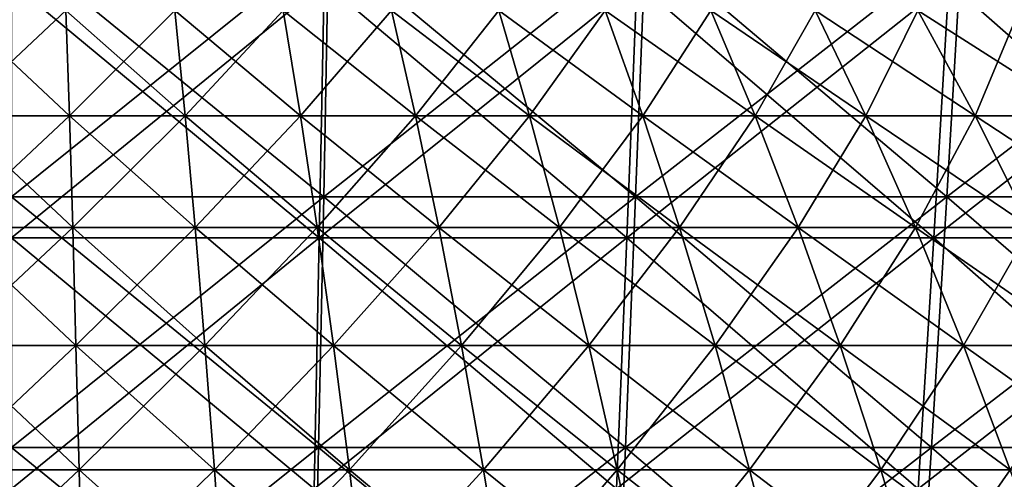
# Model space of a CAD drawing. Header units: millimetres. Extents: x -250 to 250, y 3898 to 4150.
# Tile 466 of 558: x 0.17 to 20.56, y 4008.48 to 4018. Entities that reach past the tile are written whole.
import ezdxf

# ---------------------------------------------------------------- set-up
doc = ezdxf.new("R2010")
doc.units = ezdxf.units.MM
doc.header["$LTSCALE"] = 5.599365
for name, color, linetype in [('10', 7, 'CONTINUOUS'), ('12', 7, 'CONTINUOUS'), ('2', 7, 'CONTINUOUS'), ('3', 7, 'CONTINUOUS'), ('4', 7, 'CONTINUOUS'), ('5', 7, 'CONTINUOUS')]:
    doc.layers.add(name, color=color, linetype=linetype)

msp = doc.modelspace()

# ---------------------------------------------------------------- linework, layer by layer
at = {"layer": '10', "color": 7, "linetype": 'Continuous', "true_color": 0xe0f2ff}
for points in [[(-1.199, 4016.01, 57.258), (1.199, 4016.01, 57.258), (-1.128, 4018.194, 53.85), (-1.199, 4016.01, 57.258)], [(-1.128, 4018.194, 53.85), (1.199, 4016.01, 57.258), (1.128, 4018.194, 53.85), (-1.128, 4018.194, 53.85)], [(1.199, 4016.01, 57.258), (3.596, 4016.01, 57.158), (1.128, 4018.194, 53.85), (1.199, 4016.01, 57.258)], [(1.128, 4018.194, 53.85), (3.596, 4016.01, 57.158), (3.382, 4018.194, 53.756), (1.128, 4018.194, 53.85)], [(3.596, 4016.01, 57.158), (5.986, 4016.01, 56.957), (3.382, 4018.194, 53.756), (3.596, 4016.01, 57.158)], [(3.382, 4018.194, 53.756), (5.986, 4016.01, 56.957), (5.63, 4018.194, 53.567), (3.382, 4018.194, 53.756)], [(5.986, 4016.01, 56.957), (8.366, 4016.01, 56.656), (5.63, 4018.194, 53.567), (5.986, 4016.01, 56.957)], [(5.63, 4018.194, 53.567), (8.366, 4016.01, 56.656), (7.868, 4018.194, 53.284), (5.63, 4018.194, 53.567)], [(8.366, 4016.01, 56.656), (10.731, 4016.01, 56.256), (7.868, 4018.194, 53.284), (8.366, 4016.01, 56.656)], [(7.868, 4018.194, 53.284), (10.731, 4016.01, 56.256), (10.093, 4018.194, 52.908), (7.868, 4018.194, 53.284)], [(10.731, 4016.01, 56.256), (13.078, 4016.01, 55.758), (10.093, 4018.194, 52.908), (10.731, 4016.01, 56.256)], [(10.093, 4018.194, 52.908), (13.078, 4016.01, 55.758), (12.299, 4018.194, 52.439), (10.093, 4018.194, 52.908)], [(13.078, 4016.01, 55.758), (15.401, 4016.01, 55.161), (12.299, 4018.194, 52.439), (13.078, 4016.01, 55.758)], [(12.299, 4018.194, 52.439), (15.401, 4016.01, 55.161), (14.485, 4018.194, 51.878), (12.299, 4018.194, 52.439)], [(15.401, 4016.01, 55.161), (17.698, 4016.01, 54.468), (14.485, 4018.194, 51.878), (15.401, 4016.01, 55.161)], [(14.485, 4018.194, 51.878), (17.698, 4016.01, 54.468), (16.644, 4018.194, 51.226), (14.485, 4018.194, 51.878)], [(17.698, 4016.01, 54.468), (19.963, 4016.01, 53.679), (16.644, 4018.194, 51.226), (17.698, 4016.01, 54.468)], [(16.644, 4018.194, 51.226), (19.963, 4016.01, 53.679), (18.775, 4018.194, 50.484), (16.644, 4018.194, 51.226)], [(19.963, 4016.01, 53.679), (22.193, 4016.01, 52.796), (18.775, 4018.194, 50.484), (19.963, 4016.01, 53.679)], [(18.775, 4018.194, 50.484), (22.193, 4016.01, 52.796), (20.872, 4018.194, 49.654), (18.775, 4018.194, 50.484)], [(-1.269, 4013.693, 60.578), (1.269, 4013.693, 60.578), (-1.199, 4016.01, 57.258), (-1.269, 4013.693, 60.578)], [(-1.199, 4016.01, 57.258), (1.269, 4013.693, 60.578), (1.199, 4016.01, 57.258), (-1.199, 4016.01, 57.258)], [(1.269, 4013.693, 60.578), (3.805, 4013.693, 60.471), (1.199, 4016.01, 57.258), (1.269, 4013.693, 60.578)], [(1.199, 4016.01, 57.258), (3.805, 4013.693, 60.471), (3.596, 4016.01, 57.158), (1.199, 4016.01, 57.258)], [(3.805, 4013.693, 60.471), (6.333, 4013.693, 60.259), (3.596, 4016.01, 57.158), (3.805, 4013.693, 60.471)], [(3.596, 4016.01, 57.158), (6.333, 4013.693, 60.259), (5.986, 4016.01, 56.957), (3.596, 4016.01, 57.158)], [(6.333, 4013.693, 60.259), (8.851, 4013.693, 59.941), (5.986, 4016.01, 56.957), (6.333, 4013.693, 60.259)], [(5.986, 4016.01, 56.957), (8.851, 4013.693, 59.941), (8.366, 4016.01, 56.656), (5.986, 4016.01, 56.957)], [(8.851, 4013.693, 59.941), (11.354, 4013.693, 59.518), (8.366, 4016.01, 56.656), (8.851, 4013.693, 59.941)], [(8.366, 4016.01, 56.656), (11.354, 4013.693, 59.518), (10.731, 4016.01, 56.256), (8.366, 4016.01, 56.656)], [(11.354, 4013.693, 59.518), (13.836, 4013.693, 58.99), (10.731, 4016.01, 56.256), (11.354, 4013.693, 59.518)], [(10.731, 4016.01, 56.256), (13.836, 4013.693, 58.99), (13.078, 4016.01, 55.758), (10.731, 4016.01, 56.256)], [(13.836, 4013.693, 58.99), (16.294, 4013.693, 58.359), (13.078, 4016.01, 55.758), (13.836, 4013.693, 58.99)], [(13.078, 4016.01, 55.758), (16.294, 4013.693, 58.359), (15.401, 4016.01, 55.161), (13.078, 4016.01, 55.758)], [(16.294, 4013.693, 58.359), (18.724, 4013.693, 57.625), (15.401, 4016.01, 55.161), (16.294, 4013.693, 58.359)], [(15.401, 4016.01, 55.161), (18.724, 4013.693, 57.625), (17.698, 4016.01, 54.468), (15.401, 4016.01, 55.161)], [(18.724, 4013.693, 57.625), (21.12, 4013.693, 56.791), (17.698, 4016.01, 54.468), (18.724, 4013.693, 57.625)], [(17.698, 4016.01, 54.468), (21.12, 4013.693, 56.791), (19.963, 4016.01, 53.679), (17.698, 4016.01, 54.468)], [(21.12, 4013.693, 56.791), (23.48, 4013.693, 55.857), (19.963, 4016.01, 53.679), (21.12, 4013.693, 56.791)], [(19.963, 4016.01, 53.679), (23.48, 4013.693, 55.857), (22.193, 4016.01, 52.796), (19.963, 4016.01, 53.679)], [(-1.336, 4011.248, 63.803), (1.336, 4011.248, 63.803), (-1.269, 4013.693, 60.578), (-1.336, 4011.248, 63.803)], [(-1.269, 4013.693, 60.578), (1.336, 4011.248, 63.803), (1.269, 4013.693, 60.578), (-1.269, 4013.693, 60.578)], [(1.336, 4011.248, 63.803), (4.007, 4011.248, 63.692), (1.269, 4013.693, 60.578), (1.336, 4011.248, 63.803)], [(1.269, 4013.693, 60.578), (4.007, 4011.248, 63.692), (3.805, 4013.693, 60.471), (1.269, 4013.693, 60.578)], [(4.007, 4011.248, 63.692), (6.671, 4011.248, 63.468), (3.805, 4013.693, 60.471), (4.007, 4011.248, 63.692)], [(3.805, 4013.693, 60.471), (6.671, 4011.248, 63.468), (6.333, 4013.693, 60.259), (3.805, 4013.693, 60.471)], [(6.671, 4011.248, 63.468), (9.323, 4011.248, 63.133), (6.333, 4013.693, 60.259), (6.671, 4011.248, 63.468)], [(6.333, 4013.693, 60.259), (9.323, 4011.248, 63.133), (8.851, 4013.693, 59.941), (6.333, 4013.693, 60.259)], [(9.323, 4011.248, 63.133), (11.958, 4011.248, 62.687), (8.851, 4013.693, 59.941), (9.323, 4011.248, 63.133)], [(8.851, 4013.693, 59.941), (11.958, 4011.248, 62.687), (11.354, 4013.693, 59.518), (8.851, 4013.693, 59.941)], [(11.958, 4011.248, 62.687), (14.573, 4011.248, 62.131), (11.354, 4013.693, 59.518), (11.958, 4011.248, 62.687)], [(11.354, 4013.693, 59.518), (14.573, 4011.248, 62.131), (13.836, 4013.693, 58.99), (11.354, 4013.693, 59.518)], [(14.573, 4011.248, 62.131), (17.162, 4011.248, 61.467), (13.836, 4013.693, 58.99), (14.573, 4011.248, 62.131)], [(13.836, 4013.693, 58.99), (17.162, 4011.248, 61.467), (16.294, 4013.693, 58.359), (13.836, 4013.693, 58.99)], [(17.162, 4011.248, 61.467), (19.721, 4011.248, 60.694), (16.294, 4013.693, 58.359), (17.162, 4011.248, 61.467)], [(16.294, 4013.693, 58.359), (19.721, 4011.248, 60.694), (18.724, 4013.693, 57.625), (16.294, 4013.693, 58.359)], [(19.721, 4011.248, 60.694), (22.245, 4011.248, 59.815), (18.724, 4013.693, 57.625), (19.721, 4011.248, 60.694)], [(18.724, 4013.693, 57.625), (22.245, 4011.248, 59.815), (21.12, 4013.693, 56.791), (18.724, 4013.693, 57.625)], [(-1.402, 4008.677, 66.931), (1.402, 4008.677, 66.931), (-1.336, 4011.248, 63.803), (-1.402, 4008.677, 66.931)], [(-1.336, 4011.248, 63.803), (1.402, 4008.677, 66.931), (1.336, 4011.248, 63.803), (-1.336, 4011.248, 63.803)], [(1.402, 4008.677, 66.931), (4.204, 4008.677, 66.813), (1.336, 4011.248, 63.803), (1.402, 4008.677, 66.931)], [(1.336, 4011.248, 63.803), (4.204, 4008.677, 66.813), (4.007, 4011.248, 63.692), (1.336, 4011.248, 63.803)], [(4.204, 4008.677, 66.813), (6.998, 4008.677, 66.579), (4.007, 4011.248, 63.692), (4.204, 4008.677, 66.813)], [(4.007, 4011.248, 63.692), (6.998, 4008.677, 66.579), (6.671, 4011.248, 63.468), (4.007, 4011.248, 63.692)], [(6.998, 4008.677, 66.579), (9.78, 4008.677, 66.227), (6.671, 4011.248, 63.468), (6.998, 4008.677, 66.579)], [(6.671, 4011.248, 63.468), (9.78, 4008.677, 66.227), (9.323, 4011.248, 63.133), (6.671, 4011.248, 63.468)], [(9.78, 4008.677, 66.227), (12.544, 4008.677, 65.76), (9.323, 4011.248, 63.133), (9.78, 4008.677, 66.227)], [(9.323, 4011.248, 63.133), (12.544, 4008.677, 65.76), (11.958, 4011.248, 62.687), (9.323, 4011.248, 63.133)], [(12.544, 4008.677, 65.76), (15.287, 4008.677, 65.177), (11.958, 4011.248, 62.687), (12.544, 4008.677, 65.76)], [(11.958, 4011.248, 62.687), (15.287, 4008.677, 65.177), (14.573, 4011.248, 62.131), (11.958, 4011.248, 62.687)], [(15.287, 4008.677, 65.177), (18.003, 4008.677, 64.479), (14.573, 4011.248, 62.131), (15.287, 4008.677, 65.177)], [(14.573, 4011.248, 62.131), (18.003, 4008.677, 64.479), (17.162, 4011.248, 61.467), (14.573, 4011.248, 62.131)], [(18.003, 4008.677, 64.479), (20.687, 4008.677, 63.669), (17.162, 4011.248, 61.467), (18.003, 4008.677, 64.479)], [(17.162, 4011.248, 61.467), (20.687, 4008.677, 63.669), (19.721, 4011.248, 60.694), (17.162, 4011.248, 61.467)], [(20.687, 4008.677, 63.669), (23.335, 4008.677, 62.747), (19.721, 4011.248, 60.694), (20.687, 4008.677, 63.669)], [(19.721, 4011.248, 60.694), (23.335, 4008.677, 62.747), (22.245, 4011.248, 59.815), (19.721, 4011.248, 60.694)], [(-1.465, 4005.986, 69.955), (1.465, 4005.986, 69.955), (-1.402, 4008.677, 66.931), (-1.465, 4005.986, 69.955)], [(-1.402, 4008.677, 66.931), (1.465, 4005.986, 69.955), (1.402, 4008.677, 66.931), (-1.402, 4008.677, 66.931)], [(1.465, 4005.986, 69.955), (4.393, 4005.986, 69.832), (1.402, 4008.677, 66.931), (1.465, 4005.986, 69.955)], [(1.402, 4008.677, 66.931), (4.393, 4005.986, 69.832), (4.204, 4008.677, 66.813), (1.402, 4008.677, 66.931)], [(4.393, 4005.986, 69.832), (7.314, 4005.986, 69.587), (4.204, 4008.677, 66.813), (4.393, 4005.986, 69.832)], [(4.204, 4008.677, 66.813), (7.314, 4005.986, 69.587), (6.998, 4008.677, 66.579), (4.204, 4008.677, 66.813)], [(7.314, 4005.986, 69.587), (10.221, 4005.986, 69.219), (6.998, 4008.677, 66.579), (7.314, 4005.986, 69.587)], [(6.998, 4008.677, 66.579), (10.221, 4005.986, 69.219), (9.78, 4008.677, 66.227), (6.998, 4008.677, 66.579)], [(10.221, 4005.986, 69.219), (13.111, 4005.986, 68.731), (9.78, 4008.677, 66.227), (10.221, 4005.986, 69.219)], [(9.78, 4008.677, 66.227), (13.111, 4005.986, 68.731), (12.544, 4008.677, 65.76), (9.78, 4008.677, 66.227)], [(13.111, 4005.986, 68.731), (15.978, 4005.986, 68.121), (12.544, 4008.677, 65.76), (13.111, 4005.986, 68.731)], [(12.544, 4008.677, 65.76), (15.978, 4005.986, 68.121), (15.287, 4008.677, 65.177), (12.544, 4008.677, 65.76)], [(15.978, 4005.986, 68.121), (18.816, 4005.986, 67.392), (15.287, 4008.677, 65.177), (15.978, 4005.986, 68.121)], [(15.287, 4008.677, 65.177), (18.816, 4005.986, 67.392), (18.003, 4008.677, 64.479), (15.287, 4008.677, 65.177)], [(18.816, 4005.986, 67.392), (21.622, 4005.986, 66.545), (18.003, 4008.677, 64.479), (18.816, 4005.986, 67.392)], [(18.003, 4008.677, 64.479), (21.622, 4005.986, 66.545), (20.687, 4008.677, 63.669), (18.003, 4008.677, 64.479)]]:
    msp.add_3dface(points, dxfattribs=at)
at = {"layer": '12', "color": 7, "linetype": 'Continuous', "true_color": 0xe0f2ff}
for points in [[(1.199, 4016.01, -57.258), (-1.199, 4016.01, -57.258), (1.128, 4018.194, -53.85), (1.199, 4016.01, -57.258)], [(1.128, 4018.194, -53.85), (-1.199, 4016.01, -57.258), (-1.128, 4018.194, -53.85), (1.128, 4018.194, -53.85)], [(3.382, 4018.194, -53.756), (1.199, 4016.01, -57.258), (1.128, 4018.194, -53.85), (3.382, 4018.194, -53.756)], [(3.596, 4016.01, -57.158), (1.199, 4016.01, -57.258), (3.382, 4018.194, -53.756), (3.596, 4016.01, -57.158)], [(5.63, 4018.194, -53.567), (3.596, 4016.01, -57.158), (3.382, 4018.194, -53.756), (5.63, 4018.194, -53.567)], [(5.986, 4016.01, -56.957), (3.596, 4016.01, -57.158), (5.63, 4018.194, -53.567), (5.986, 4016.01, -56.957)], [(7.868, 4018.194, -53.284), (5.986, 4016.01, -56.957), (5.63, 4018.194, -53.567), (7.868, 4018.194, -53.284)], [(8.366, 4016.01, -56.656), (5.986, 4016.01, -56.957), (7.868, 4018.194, -53.284), (8.366, 4016.01, -56.656)], [(10.093, 4018.194, -52.908), (8.366, 4016.01, -56.656), (7.868, 4018.194, -53.284), (10.093, 4018.194, -52.908)], [(10.731, 4016.01, -56.256), (8.366, 4016.01, -56.656), (10.093, 4018.194, -52.908), (10.731, 4016.01, -56.256)], [(12.299, 4018.194, -52.439), (10.731, 4016.01, -56.256), (10.093, 4018.194, -52.908), (12.299, 4018.194, -52.439)], [(13.078, 4016.01, -55.758), (10.731, 4016.01, -56.256), (12.299, 4018.194, -52.439), (13.078, 4016.01, -55.758)], [(14.485, 4018.194, -51.878), (13.078, 4016.01, -55.758), (12.299, 4018.194, -52.439), (14.485, 4018.194, -51.878)], [(15.401, 4016.01, -55.161), (13.078, 4016.01, -55.758), (14.485, 4018.194, -51.878), (15.401, 4016.01, -55.161)], [(16.644, 4018.194, -51.226), (15.401, 4016.01, -55.161), (14.485, 4018.194, -51.878), (16.644, 4018.194, -51.226)], [(17.698, 4016.01, -54.468), (15.401, 4016.01, -55.161), (16.644, 4018.194, -51.226), (17.698, 4016.01, -54.468)], [(18.775, 4018.194, -50.484), (17.698, 4016.01, -54.468), (16.644, 4018.194, -51.226), (18.775, 4018.194, -50.484)], [(19.963, 4016.01, -53.679), (17.698, 4016.01, -54.468), (18.775, 4018.194, -50.484), (19.963, 4016.01, -53.679)], [(20.872, 4018.194, -49.654), (19.963, 4016.01, -53.679), (18.775, 4018.194, -50.484), (20.872, 4018.194, -49.654)], [(22.193, 4016.01, -52.796), (19.963, 4016.01, -53.679), (20.872, 4018.194, -49.654), (22.193, 4016.01, -52.796)], [(1.269, 4013.693, -60.578), (-1.269, 4013.693, -60.578), (1.199, 4016.01, -57.258), (1.269, 4013.693, -60.578)], [(1.199, 4016.01, -57.258), (-1.269, 4013.693, -60.578), (-1.199, 4016.01, -57.258), (1.199, 4016.01, -57.258)], [(3.596, 4016.01, -57.158), (1.269, 4013.693, -60.578), (1.199, 4016.01, -57.258), (3.596, 4016.01, -57.158)], [(3.805, 4013.693, -60.471), (1.269, 4013.693, -60.578), (3.596, 4016.01, -57.158), (3.805, 4013.693, -60.471)], [(5.986, 4016.01, -56.957), (3.805, 4013.693, -60.471), (3.596, 4016.01, -57.158), (5.986, 4016.01, -56.957)], [(6.333, 4013.693, -60.259), (3.805, 4013.693, -60.471), (5.986, 4016.01, -56.957), (6.333, 4013.693, -60.259)], [(8.366, 4016.01, -56.656), (6.333, 4013.693, -60.259), (5.986, 4016.01, -56.957), (8.366, 4016.01, -56.656)], [(8.851, 4013.693, -59.941), (6.333, 4013.693, -60.259), (8.366, 4016.01, -56.656), (8.851, 4013.693, -59.941)], [(10.731, 4016.01, -56.256), (8.851, 4013.693, -59.941), (8.366, 4016.01, -56.656), (10.731, 4016.01, -56.256)], [(11.354, 4013.693, -59.518), (8.851, 4013.693, -59.941), (10.731, 4016.01, -56.256), (11.354, 4013.693, -59.518)], [(13.078, 4016.01, -55.758), (11.354, 4013.693, -59.518), (10.731, 4016.01, -56.256), (13.078, 4016.01, -55.758)], [(13.836, 4013.693, -58.99), (11.354, 4013.693, -59.518), (13.078, 4016.01, -55.758), (13.836, 4013.693, -58.99)], [(15.401, 4016.01, -55.161), (13.836, 4013.693, -58.99), (13.078, 4016.01, -55.758), (15.401, 4016.01, -55.161)], [(16.294, 4013.693, -58.359), (13.836, 4013.693, -58.99), (15.401, 4016.01, -55.161), (16.294, 4013.693, -58.359)], [(17.698, 4016.01, -54.468), (16.294, 4013.693, -58.359), (15.401, 4016.01, -55.161), (17.698, 4016.01, -54.468)], [(18.724, 4013.693, -57.625), (16.294, 4013.693, -58.359), (17.698, 4016.01, -54.468), (18.724, 4013.693, -57.625)], [(19.963, 4016.01, -53.679), (18.724, 4013.693, -57.625), (17.698, 4016.01, -54.468), (19.963, 4016.01, -53.679)], [(21.12, 4013.693, -56.791), (18.724, 4013.693, -57.625), (19.963, 4016.01, -53.679), (21.12, 4013.693, -56.791)], [(22.193, 4016.01, -52.796), (21.12, 4013.693, -56.791), (19.963, 4016.01, -53.679), (22.193, 4016.01, -52.796)], [(1.336, 4011.248, -63.803), (-1.336, 4011.248, -63.803), (1.269, 4013.693, -60.578), (1.336, 4011.248, -63.803)], [(1.269, 4013.693, -60.578), (-1.336, 4011.248, -63.803), (-1.269, 4013.693, -60.578), (1.269, 4013.693, -60.578)], [(3.805, 4013.693, -60.471), (1.336, 4011.248, -63.803), (1.269, 4013.693, -60.578), (3.805, 4013.693, -60.471)], [(4.007, 4011.248, -63.692), (1.336, 4011.248, -63.803), (3.805, 4013.693, -60.471), (4.007, 4011.248, -63.692)], [(6.333, 4013.693, -60.259), (4.007, 4011.248, -63.692), (3.805, 4013.693, -60.471), (6.333, 4013.693, -60.259)], [(6.671, 4011.248, -63.468), (4.007, 4011.248, -63.692), (6.333, 4013.693, -60.259), (6.671, 4011.248, -63.468)], [(8.851, 4013.693, -59.941), (6.671, 4011.248, -63.468), (6.333, 4013.693, -60.259), (8.851, 4013.693, -59.941)], [(9.323, 4011.248, -63.133), (6.671, 4011.248, -63.468), (8.851, 4013.693, -59.941), (9.323, 4011.248, -63.133)], [(11.354, 4013.693, -59.518), (9.323, 4011.248, -63.133), (8.851, 4013.693, -59.941), (11.354, 4013.693, -59.518)], [(11.958, 4011.248, -62.687), (9.323, 4011.248, -63.133), (11.354, 4013.693, -59.518), (11.958, 4011.248, -62.687)], [(13.836, 4013.693, -58.99), (11.958, 4011.248, -62.687), (11.354, 4013.693, -59.518), (13.836, 4013.693, -58.99)], [(14.573, 4011.248, -62.131), (11.958, 4011.248, -62.687), (13.836, 4013.693, -58.99), (14.573, 4011.248, -62.131)], [(16.294, 4013.693, -58.359), (14.573, 4011.248, -62.131), (13.836, 4013.693, -58.99), (16.294, 4013.693, -58.359)], [(17.162, 4011.248, -61.467), (14.573, 4011.248, -62.131), (16.294, 4013.693, -58.359), (17.162, 4011.248, -61.467)], [(18.724, 4013.693, -57.625), (17.162, 4011.248, -61.467), (16.294, 4013.693, -58.359), (18.724, 4013.693, -57.625)], [(19.721, 4011.248, -60.694), (17.162, 4011.248, -61.467), (18.724, 4013.693, -57.625), (19.721, 4011.248, -60.694)], [(21.12, 4013.693, -56.791), (19.721, 4011.248, -60.694), (18.724, 4013.693, -57.625), (21.12, 4013.693, -56.791)], [(22.245, 4011.248, -59.815), (19.721, 4011.248, -60.694), (21.12, 4013.693, -56.791), (22.245, 4011.248, -59.815)], [(1.402, 4008.677, -66.931), (-1.402, 4008.677, -66.931), (1.336, 4011.248, -63.803), (1.402, 4008.677, -66.931)], [(1.336, 4011.248, -63.803), (-1.402, 4008.677, -66.931), (-1.336, 4011.248, -63.803), (1.336, 4011.248, -63.803)], [(4.007, 4011.248, -63.692), (1.402, 4008.677, -66.931), (1.336, 4011.248, -63.803), (4.007, 4011.248, -63.692)], [(4.204, 4008.677, -66.813), (1.402, 4008.677, -66.931), (4.007, 4011.248, -63.692), (4.204, 4008.677, -66.813)], [(6.671, 4011.248, -63.468), (4.204, 4008.677, -66.813), (4.007, 4011.248, -63.692), (6.671, 4011.248, -63.468)], [(6.998, 4008.677, -66.579), (4.204, 4008.677, -66.813), (6.671, 4011.248, -63.468), (6.998, 4008.677, -66.579)], [(9.323, 4011.248, -63.133), (6.998, 4008.677, -66.579), (6.671, 4011.248, -63.468), (9.323, 4011.248, -63.133)], [(9.78, 4008.677, -66.227), (6.998, 4008.677, -66.579), (9.323, 4011.248, -63.133), (9.78, 4008.677, -66.227)], [(11.958, 4011.248, -62.687), (9.78, 4008.677, -66.227), (9.323, 4011.248, -63.133), (11.958, 4011.248, -62.687)], [(12.544, 4008.677, -65.76), (9.78, 4008.677, -66.227), (11.958, 4011.248, -62.687), (12.544, 4008.677, -65.76)], [(14.573, 4011.248, -62.131), (12.544, 4008.677, -65.76), (11.958, 4011.248, -62.687), (14.573, 4011.248, -62.131)], [(15.287, 4008.677, -65.177), (12.544, 4008.677, -65.76), (14.573, 4011.248, -62.131), (15.287, 4008.677, -65.177)], [(17.162, 4011.248, -61.467), (15.287, 4008.677, -65.177), (14.573, 4011.248, -62.131), (17.162, 4011.248, -61.467)], [(18.003, 4008.677, -64.479), (15.287, 4008.677, -65.177), (17.162, 4011.248, -61.467), (18.003, 4008.677, -64.479)], [(19.721, 4011.248, -60.694), (18.003, 4008.677, -64.479), (17.162, 4011.248, -61.467), (19.721, 4011.248, -60.694)], [(20.687, 4008.677, -63.669), (18.003, 4008.677, -64.479), (19.721, 4011.248, -60.694), (20.687, 4008.677, -63.669)], [(22.245, 4011.248, -59.815), (20.687, 4008.677, -63.669), (19.721, 4011.248, -60.694), (22.245, 4011.248, -59.815)], [(1.465, 4005.986, -69.955), (-1.465, 4005.986, -69.955), (1.402, 4008.677, -66.931), (1.465, 4005.986, -69.955)], [(1.402, 4008.677, -66.931), (-1.465, 4005.986, -69.955), (-1.402, 4008.677, -66.931), (1.402, 4008.677, -66.931)], [(4.204, 4008.677, -66.813), (1.465, 4005.986, -69.955), (1.402, 4008.677, -66.931), (4.204, 4008.677, -66.813)], [(4.393, 4005.986, -69.832), (1.465, 4005.986, -69.955), (4.204, 4008.677, -66.813), (4.393, 4005.986, -69.832)], [(6.998, 4008.677, -66.579), (4.393, 4005.986, -69.832), (4.204, 4008.677, -66.813), (6.998, 4008.677, -66.579)], [(7.314, 4005.986, -69.587), (4.393, 4005.986, -69.832), (6.998, 4008.677, -66.579), (7.314, 4005.986, -69.587)], [(9.78, 4008.677, -66.227), (7.314, 4005.986, -69.587), (6.998, 4008.677, -66.579), (9.78, 4008.677, -66.227)], [(10.221, 4005.986, -69.219), (7.314, 4005.986, -69.587), (9.78, 4008.677, -66.227), (10.221, 4005.986, -69.219)], [(12.544, 4008.677, -65.76), (10.221, 4005.986, -69.219), (9.78, 4008.677, -66.227), (12.544, 4008.677, -65.76)], [(13.111, 4005.986, -68.731), (10.221, 4005.986, -69.219), (12.544, 4008.677, -65.76), (13.111, 4005.986, -68.731)], [(15.287, 4008.677, -65.177), (13.111, 4005.986, -68.731), (12.544, 4008.677, -65.76), (15.287, 4008.677, -65.177)], [(15.978, 4005.986, -68.121), (13.111, 4005.986, -68.731), (15.287, 4008.677, -65.177), (15.978, 4005.986, -68.121)], [(18.003, 4008.677, -64.479), (15.978, 4005.986, -68.121), (15.287, 4008.677, -65.177), (18.003, 4008.677, -64.479)], [(18.816, 4005.986, -67.392), (15.978, 4005.986, -68.121), (18.003, 4008.677, -64.479), (18.816, 4005.986, -67.392)], [(20.687, 4008.677, -63.669), (18.816, 4005.986, -67.392), (18.003, 4008.677, -64.479), (20.687, 4008.677, -63.669)], [(21.622, 4005.986, -66.545), (18.816, 4005.986, -67.392), (20.687, 4008.677, -63.669), (21.622, 4005.986, -66.545)]]:
    msp.add_3dface(points, dxfattribs=at)
at = {"layer": '2', "color": 251, "linetype": 'Continuous', "true_color": 0x504f50}
for points in [[(6.467, 4014.332, -209.886), (0, 4014.332, -209.986), (6.569, 4019.611, -213.203), (6.467, 4014.332, -209.886)], [(6.569, 4019.611, -213.203), (0, 4014.332, -209.986), (0, 4019.611, -213.304), (6.569, 4019.611, -213.203)], [(12.927, 4014.332, -209.588), (6.467, 4014.332, -209.886), (13.131, 4019.611, -212.899), (12.927, 4014.332, -209.588)], [(13.131, 4019.611, -212.899), (6.467, 4014.332, -209.886), (6.569, 4019.611, -213.203), (13.131, 4019.611, -212.899)], [(19.375, 4014.332, -209.09), (12.927, 4014.332, -209.588), (19.681, 4019.611, -212.394), (19.375, 4014.332, -209.09)], [(19.681, 4019.611, -212.394), (12.927, 4014.332, -209.588), (13.131, 4019.611, -212.899), (19.681, 4019.611, -212.394)], [(25.805, 4014.332, -208.394), (19.375, 4014.332, -209.09), (26.213, 4019.611, -211.687), (25.805, 4014.332, -208.394)], [(26.213, 4019.611, -211.687), (19.375, 4014.332, -209.09), (19.681, 4019.611, -212.394), (26.213, 4019.611, -211.687)], [(6.36, 4009.137, -206.439), (0, 4009.137, -206.537), (6.467, 4014.332, -209.886), (6.36, 4009.137, -206.439)], [(6.467, 4014.332, -209.886), (0, 4009.137, -206.537), (0, 4014.332, -209.986), (6.467, 4014.332, -209.886)], [(12.715, 4009.137, -206.146), (6.36, 4009.137, -206.439), (12.927, 4014.332, -209.588), (12.715, 4009.137, -206.146)], [(12.927, 4014.332, -209.588), (6.36, 4009.137, -206.439), (6.467, 4014.332, -209.886), (12.927, 4014.332, -209.588)], [(19.057, 4009.137, -205.656), (12.715, 4009.137, -206.146), (19.375, 4014.332, -209.09), (19.057, 4009.137, -205.656)], [(19.375, 4014.332, -209.09), (12.715, 4009.137, -206.146), (12.927, 4014.332, -209.588), (19.375, 4014.332, -209.09)], [(25.381, 4009.137, -204.972), (19.057, 4009.137, -205.656), (25.805, 4014.332, -208.394), (25.381, 4009.137, -204.972)], [(25.805, 4014.332, -208.394), (19.057, 4009.137, -205.656), (19.375, 4014.332, -209.09), (25.805, 4014.332, -208.394)], [(6.25, 4004.03, -202.864), (0, 4004.03, -202.96), (6.36, 4009.137, -206.439), (6.25, 4004.03, -202.864)], [(6.36, 4009.137, -206.439), (0, 4004.03, -202.96), (0, 4009.137, -206.537), (6.36, 4009.137, -206.439)], [(12.494, 4004.03, -202.575), (6.25, 4004.03, -202.864), (12.715, 4009.137, -206.146), (12.494, 4004.03, -202.575)], [(12.715, 4009.137, -206.146), (6.25, 4004.03, -202.864), (6.36, 4009.137, -206.439), (12.715, 4009.137, -206.146)], [(18.727, 4004.03, -202.094), (12.494, 4004.03, -202.575), (19.057, 4009.137, -205.656), (18.727, 4004.03, -202.094)], [(19.057, 4009.137, -205.656), (12.494, 4004.03, -202.575), (12.715, 4009.137, -206.146), (19.057, 4009.137, -205.656)], [(24.941, 4004.03, -201.422), (18.727, 4004.03, -202.094), (25.381, 4009.137, -204.972), (24.941, 4004.03, -201.422)], [(25.381, 4009.137, -204.972), (18.727, 4004.03, -202.094), (19.057, 4009.137, -205.656), (25.381, 4009.137, -204.972)]]:
    msp.add_3dface(points, dxfattribs=at)
at = {"layer": '3', "color": 251, "linetype": 'Continuous', "true_color": 0x504f50}
for points in [[(0, 4014.332, 209.986), (6.467, 4014.332, 209.886), (0, 4019.611, 213.304), (0, 4014.332, 209.986)], [(0, 4019.611, 213.304), (6.467, 4014.332, 209.886), (6.569, 4019.611, 213.203), (0, 4019.611, 213.304)], [(6.467, 4014.332, 209.886), (12.927, 4014.332, 209.588), (6.569, 4019.611, 213.203), (6.467, 4014.332, 209.886)], [(6.569, 4019.611, 213.203), (12.927, 4014.332, 209.588), (13.131, 4019.611, 212.899), (6.569, 4019.611, 213.203)], [(12.927, 4014.332, 209.588), (19.375, 4014.332, 209.09), (13.131, 4019.611, 212.899), (12.927, 4014.332, 209.588)], [(13.131, 4019.611, 212.899), (19.375, 4014.332, 209.09), (19.681, 4019.611, 212.394), (13.131, 4019.611, 212.899)], [(19.375, 4014.332, 209.09), (25.805, 4014.332, 208.394), (19.681, 4019.611, 212.394), (19.375, 4014.332, 209.09)], [(19.681, 4019.611, 212.394), (25.805, 4014.332, 208.394), (26.213, 4019.611, 211.687), (19.681, 4019.611, 212.394)], [(0, 4009.137, 206.537), (6.36, 4009.137, 206.439), (0, 4014.332, 209.986), (0, 4009.137, 206.537)], [(0, 4014.332, 209.986), (6.36, 4009.137, 206.439), (6.467, 4014.332, 209.886), (0, 4014.332, 209.986)], [(6.36, 4009.137, 206.439), (12.715, 4009.137, 206.146), (6.467, 4014.332, 209.886), (6.36, 4009.137, 206.439)], [(6.467, 4014.332, 209.886), (12.715, 4009.137, 206.146), (12.927, 4014.332, 209.588), (6.467, 4014.332, 209.886)], [(12.715, 4009.137, 206.146), (19.057, 4009.137, 205.656), (12.927, 4014.332, 209.588), (12.715, 4009.137, 206.146)], [(12.927, 4014.332, 209.588), (19.057, 4009.137, 205.656), (19.375, 4014.332, 209.09), (12.927, 4014.332, 209.588)], [(19.057, 4009.137, 205.656), (25.381, 4009.137, 204.972), (19.375, 4014.332, 209.09), (19.057, 4009.137, 205.656)], [(19.375, 4014.332, 209.09), (25.381, 4009.137, 204.972), (25.805, 4014.332, 208.394), (19.375, 4014.332, 209.09)], [(0, 4004.03, 202.96), (6.25, 4004.03, 202.864), (0, 4009.137, 206.537), (0, 4004.03, 202.96)], [(0, 4009.137, 206.537), (6.25, 4004.03, 202.864), (6.36, 4009.137, 206.439), (0, 4009.137, 206.537)], [(6.25, 4004.03, 202.864), (12.494, 4004.03, 202.575), (6.36, 4009.137, 206.439), (6.25, 4004.03, 202.864)], [(6.36, 4009.137, 206.439), (12.494, 4004.03, 202.575), (12.715, 4009.137, 206.146), (6.36, 4009.137, 206.439)], [(12.494, 4004.03, 202.575), (18.727, 4004.03, 202.094), (12.715, 4009.137, 206.146), (12.494, 4004.03, 202.575)], [(12.715, 4009.137, 206.146), (18.727, 4004.03, 202.094), (19.057, 4009.137, 205.656), (12.715, 4009.137, 206.146)], [(18.727, 4004.03, 202.094), (24.941, 4004.03, 201.422), (19.057, 4009.137, 205.656), (18.727, 4004.03, 202.094)], [(19.057, 4009.137, 205.656), (24.941, 4004.03, 201.422), (25.381, 4009.137, 204.972), (19.057, 4009.137, 205.656)]]:
    msp.add_3dface(points, dxfattribs=at)
at = {"layer": '4', "color": 155, "linetype": 'Continuous', "true_color": 0x4a708c}
for points in [[(6.376, 4013.481, 206.944), (0, 4013.481, 207.042), (6.48, 4018.772, 210.336), (6.376, 4013.481, 206.944)], [(6.48, 4018.772, 210.336), (0, 4013.481, 207.042), (0, 4018.772, 210.436), (6.48, 4018.772, 210.336)], [(12.746, 4013.481, 206.649), (6.376, 4013.481, 206.944), (12.955, 4018.772, 210.036), (12.746, 4013.481, 206.649)], [(12.955, 4018.772, 210.036), (6.376, 4013.481, 206.944), (6.48, 4018.772, 210.336), (12.955, 4018.772, 210.036)], [(19.103, 4013.481, 206.159), (12.746, 4013.481, 206.649), (19.417, 4018.772, 209.538), (19.103, 4013.481, 206.159)], [(19.417, 4018.772, 209.538), (12.746, 4013.481, 206.649), (12.955, 4018.772, 210.036), (19.417, 4018.772, 209.538)], [(25.443, 4013.481, 205.473), (19.103, 4013.481, 206.159), (25.86, 4018.772, 208.841), (25.443, 4013.481, 205.473)], [(25.86, 4018.772, 208.841), (19.103, 4013.481, 206.159), (19.417, 4018.772, 209.538), (25.86, 4018.772, 208.841)], [(6.267, 4008.277, 203.419), (0, 4008.277, 203.516), (6.376, 4013.481, 206.944), (6.267, 4008.277, 203.419)], [(6.376, 4013.481, 206.944), (0, 4008.277, 203.516), (0, 4013.481, 207.042), (6.376, 4013.481, 206.944)], [(12.529, 4008.277, 203.13), (6.267, 4008.277, 203.419), (12.746, 4013.481, 206.649), (12.529, 4008.277, 203.13)], [(12.746, 4013.481, 206.649), (6.267, 4008.277, 203.419), (6.376, 4013.481, 206.944), (12.746, 4013.481, 206.649)], [(18.778, 4008.277, 202.648), (12.529, 4008.277, 203.13), (19.103, 4013.481, 206.159), (18.778, 4008.277, 202.648)], [(19.103, 4013.481, 206.159), (12.529, 4008.277, 203.13), (12.746, 4013.481, 206.649), (19.103, 4013.481, 206.159)], [(25.01, 4008.277, 201.973), (18.778, 4008.277, 202.648), (25.443, 4013.481, 205.473), (25.01, 4008.277, 201.973)], [(25.443, 4013.481, 205.473), (18.778, 4008.277, 202.648), (19.103, 4013.481, 206.159), (25.443, 4013.481, 205.473)]]:
    msp.add_3dface(points, dxfattribs=at)
at = {"layer": '5', "color": 155, "linetype": 'Continuous', "true_color": 0x4a708c}
for points in [[(0, 4013.481, -207.042), (6.376, 4013.481, -206.944), (0, 4018.772, -210.436), (0, 4013.481, -207.042)], [(0, 4018.772, -210.436), (6.376, 4013.481, -206.944), (6.48, 4018.772, -210.336), (0, 4018.772, -210.436)], [(6.376, 4013.481, -206.944), (12.746, 4013.481, -206.649), (6.48, 4018.772, -210.336), (6.376, 4013.481, -206.944)], [(6.48, 4018.772, -210.336), (12.746, 4013.481, -206.649), (12.955, 4018.772, -210.036), (6.48, 4018.772, -210.336)], [(12.746, 4013.481, -206.649), (19.103, 4013.481, -206.159), (12.955, 4018.772, -210.036), (12.746, 4013.481, -206.649)], [(12.955, 4018.772, -210.036), (19.103, 4013.481, -206.159), (19.417, 4018.772, -209.538), (12.955, 4018.772, -210.036)], [(19.103, 4013.481, -206.159), (25.443, 4013.481, -205.473), (19.417, 4018.772, -209.538), (19.103, 4013.481, -206.159)], [(19.417, 4018.772, -209.538), (25.443, 4013.481, -205.473), (25.86, 4018.772, -208.841), (19.417, 4018.772, -209.538)], [(0, 4008.277, -203.516), (6.267, 4008.277, -203.419), (0, 4013.481, -207.042), (0, 4008.277, -203.516)], [(0, 4013.481, -207.042), (6.267, 4008.277, -203.419), (6.376, 4013.481, -206.944), (0, 4013.481, -207.042)], [(6.267, 4008.277, -203.419), (12.529, 4008.277, -203.13), (6.376, 4013.481, -206.944), (6.267, 4008.277, -203.419)], [(6.376, 4013.481, -206.944), (12.529, 4008.277, -203.13), (12.746, 4013.481, -206.649), (6.376, 4013.481, -206.944)], [(12.529, 4008.277, -203.13), (18.778, 4008.277, -202.648), (12.746, 4013.481, -206.649), (12.529, 4008.277, -203.13)], [(12.746, 4013.481, -206.649), (18.778, 4008.277, -202.648), (19.103, 4013.481, -206.159), (12.746, 4013.481, -206.649)], [(18.778, 4008.277, -202.648), (25.01, 4008.277, -201.973), (19.103, 4013.481, -206.159), (18.778, 4008.277, -202.648)], [(19.103, 4013.481, -206.159), (25.01, 4008.277, -201.973), (25.443, 4013.481, -205.473), (19.103, 4013.481, -206.159)]]:
    msp.add_3dface(points, dxfattribs=at)

doc.saveas('drawing.dxf')
